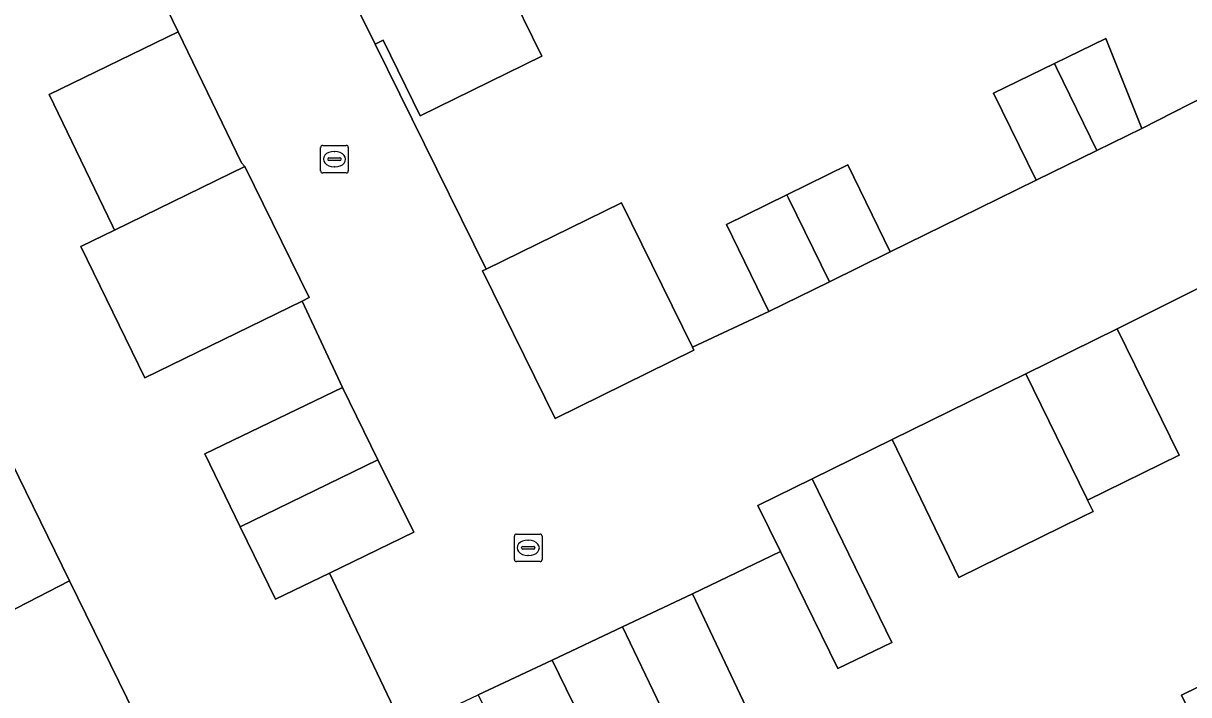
# Model space of a CAD drawing. Extents: x 160455 to 162082, y 388339 to 389736.
# Drawn here: x 161407.38 to 161449.58, y 388602.07 to 388626.38 of the extents above; entities that cross this region are included whole.
import ezdxf

# ---------------------------------------------------------------- set-up
doc = ezdxf.new("R2010")
doc.units = 0
for name, color, linetype in [('IMGEO_Erf', 7, 'Continuous'), ('IMGEO_Kolk', 7, 'Continuous'), ('IMGEO_Muur', 7, 'Continuous'), ('IMGEO_Pand', 7, 'Continuous'), ('IMGEO_Rijbaan_lokaal_open', 7, 'Continuous')]:
    doc.layers.add(name, color=color, linetype=linetype)

msp = doc.modelspace()

# ---------------------------------------------------------------- linework, layer by layer
at = {"layer": 'IMGEO_Erf'}
for points in [[(161418.937, 388613.192), (161417.476, 388616.327), (161411.789, 388613.547), (161409.467, 388618.298), (161410.686, 388618.894), (161410.609, 388619.053), (161408.316, 388623.807), (161412.992, 388626.076), (161411.55, 388629.046), (161408.63, 388627.603), (161407.669, 388629.549), (161410.699, 388631.046), (161409.391, 388633.695), (161389.287, 388623.872)], [(161424.824, 388627.93), (161426.163, 388625.194), (161421.75, 388623.035), (161420.412, 388625.771), (161420.119, 388625.628), (161424.138, 388617.48), (161429.04, 388619.888), (161431.608, 388614.662), (161434.382, 388615.953), (161432.841, 388619.104), (161435.033, 388620.179), (161437.233, 388621.257), (161438.775, 388618.108), (161441.303, 388619.348), (161444.057, 388620.699), (161442.517, 388623.856), (161444.719, 388624.93), (161446.574, 388625.84), (161447.879, 388622.573), (161453.655, 388625.522)], [(161451.189, 388617.423), (161446.985, 388615.317), (161449.231, 388610.747), (161445.917, 388609.118), (161446.119, 388608.705), (161445.717, 388608.508), (161441.261, 388606.318), (161438.846, 388611.317), (161435.95, 388609.893), (161438.83, 388603.967), (161436.881, 388603.019), (161435.405, 388606.023), (161434.799, 388607.256), (161431.618, 388605.725), (161434.086, 388600.493)], [(161421.173, 388600.798), (161418.465, 388606.477), (161416.517, 388605.537), (161415.237, 388608.156), (161413.951, 388610.79), (161418.937, 388613.192)], [(161406.695, 388611.041), (161409.061, 388606.198), (161411.432, 388601.347), (161413.804, 388596.495), (161416.174, 388591.644), (161418.546, 388586.792), (161420.916, 388581.941), (161423.611, 388583.258), (161426.055, 388578.258), (161423.36, 388576.941), (161415.285, 388572.989), (161412.83, 388578.013), (161410.463, 388582.856), (161408.092, 388587.707), (161405.721, 388592.558)], [(161454.139, 388592.182), (161449.288, 388589.81), (161444.428, 388587.434), (161439.577, 388585.062), (161434.549, 388582.604), (161433.249, 388585.263), (161430.698, 388584.016), (161428.021, 388582.707), (161425.398, 388588.146), (161428.049, 388589.441), (161430.598, 388590.686), (161429.213, 388593.519), (161434.255, 388595.986), (161439.112, 388598.362), (161439.248, 388598.082), (161439.386, 388597.799), (161444.224, 388600.162), (161445.336, 388597.886), (161450.192, 388600.258), (161449.314, 388602.055), (161454.176, 388604.431)], [(161431.579, 388599.311), (161429.075, 388604.525), (161426.532, 388603.326), (161429.072, 388598.129)]]:
    msp.add_lwpolyline(points, dxfattribs=at)
at = {"layer": 'IMGEO_Kolk'}
for p, q in [((161418.15, 388621.039), (161418.15, 388621.891)), ((161418.225, 388621.965), (161419.077, 388621.965)), ((161418.638, 388621.745), (161418.663, 388621.745)), ((161419.151, 388621.891), (161419.151, 388621.039)), ((161418.409, 388621.459), (161418.409, 388621.471)), ((161418.847, 388621.422), (161418.449, 388621.422)), ((161418.452, 388621.508), (161418.85, 388621.508)), ((161418.661, 388621.185), (161418.636, 388621.185)), ((161418.893, 388621.471), (161418.893, 388621.459)), ((161419.077, 388620.965), (161418.225, 388620.965)), ((161425.166, 388606.965), (161425.166, 388607.817)), ((161425.241, 388607.891), (161426.093, 388607.891)), ((161425.654, 388607.671), (161425.679, 388607.671)), ((161426.167, 388607.817), (161426.167, 388606.965)), ((161425.425, 388607.385), (161425.425, 388607.397)), ((161425.863, 388607.348), (161425.465, 388607.348)), ((161425.468, 388607.434), (161425.866, 388607.434)), ((161425.909, 388607.397), (161425.909, 388607.385)), ((161426.093, 388606.891), (161425.241, 388606.891)), ((161425.677, 388607.111), (161425.652, 388607.111))]:
    msp.add_line(p, q, dxfattribs=at)
for points in [[(161418.15, 388621.039), (161418.15, 388621.891)], [(161418.225, 388621.965), (161419.077, 388621.965)], [(161419.151, 388621.891), (161419.151, 388621.039)], [(161419.077, 388620.965), (161418.225, 388620.965)], [(161425.166, 388606.965), (161425.166, 388607.817)], [(161425.241, 388607.891), (161426.093, 388607.891)], [(161426.167, 388607.817), (161426.167, 388606.965)], [(161426.093, 388606.891), (161425.241, 388606.891)]]:
    msp.add_lwpolyline(points, dxfattribs=at)
for centre, radius, start, end in [((161418.227, 388621.889), 0.0765, 91.552, 178.448), ((161418.227, 388621.889), 0.0765, 91.552, 178.448), ((161419.075, 388621.889), 0.0765, 1.552, 88.448), ((161419.075, 388621.889), 0.0765, 1.552, 88.448), ((161418.449, 388621.468), 0.0403, 85.8775, 175.7526), ((161418.446, 388621.458), 0.0366, 178.938, 274.7102), ((161418.85, 388621.465), 0.043, 264.8664, 352.4533), ((161418.854, 388621.47), 0.0386, 1.7309, 96.639), ((161418.227, 388621.041), 0.0765, 181.552, 268.448), ((161418.227, 388621.041), 0.0765, 181.552, 268.448), ((161419.075, 388621.041), 0.0765, 271.552, 358.448), ((161419.075, 388621.041), 0.0765, 271.552, 358.448), ((161425.243, 388607.815), 0.0765, 91.552, 178.448), ((161425.243, 388607.815), 0.0765, 91.552, 178.448), ((161426.091, 388607.815), 0.0765, 1.552, 88.448), ((161426.091, 388607.815), 0.0765, 1.552, 88.448), ((161425.465, 388607.394), 0.0403, 85.8775, 175.7526), ((161425.462, 388607.384), 0.0366, 178.938, 274.7102), ((161425.866, 388607.391), 0.043, 264.8664, 352.4533), ((161425.87, 388607.396), 0.0386, 1.7309, 96.639), ((161425.243, 388606.967), 0.0765, 181.552, 268.448), ((161425.243, 388606.967), 0.0765, 181.552, 268.448), ((161426.091, 388606.967), 0.0765, 271.552, 358.448), ((161426.091, 388606.967), 0.0765, 271.552, 358.448)]:
    msp.add_arc(centre, radius, start, end, dxfattribs=at)
for centre, major_axis, ratio, start_param, end_param in [((161418.637, 388621.465), (-0.387, 0.002), 0.722429, 4.712389, 7.853982), ((161418.662, 388621.465), (-0.39, 0.002), 0.717154, 1.570796, 4.712389), ((161425.653, 388607.391), (-0.387, 0.002), 0.722429, 4.712389, 7.853982), ((161425.678, 388607.391), (-0.39, 0.002), 0.717154, 1.570796, 4.712389)]:
    msp.add_ellipse(centre, major_axis=major_axis, ratio=ratio, start_param=start_param, end_param=end_param, dxfattribs=at)
at = {"layer": 'IMGEO_Muur'}
msp.add_lwpolyline([(161420.119, 388625.628), (161424.092, 388617.573)], dxfattribs=at)
at = {"layer": 'IMGEO_Pand'}
for points in [[(161421.28, 388636.226), (161416.14, 388633.713), (161418.336, 388629.221), (161420.119, 388625.628), (161420.412, 388625.771), (161421.75, 388623.035), (161426.163, 388625.194), (161424.824, 388627.93), (161425.123, 388628.076)], [(161412.992, 388626.076), (161408.316, 388623.807), (161410.609, 388619.053), (161410.686, 388618.894), (161415.409, 388621.202), (161415.281, 388621.331)], [(161446.257, 388621.778), (161447.879, 388622.573), (161446.574, 388625.84), (161444.719, 388624.93), (161444.794, 388624.776)], [(161444.794, 388624.776), (161444.719, 388624.93), (161442.517, 388623.856), (161444.057, 388620.699), (161446.257, 388621.778)], [(161415.409, 388621.202), (161410.686, 388618.894), (161409.467, 388618.298), (161411.789, 388613.547), (161417.476, 388616.327), (161417.731, 388616.451)], [(161435.033, 388620.179), (161435.094, 388620.056), (161436.576, 388617.029), (161438.775, 388618.108), (161437.233, 388621.257)], [(161435.033, 388620.179), (161432.841, 388619.104), (161434.382, 388615.953), (161436.576, 388617.029), (161435.094, 388620.056)], [(161424.138, 388617.48), (161424.012, 388617.418), (161426.637, 388612.076), (161431.665, 388614.546), (161431.608, 388614.662), (161429.04, 388619.888)], [(161445.917, 388609.118), (161449.231, 388610.747), (161446.985, 388615.317), (161443.683, 388613.694), (161445.887, 388609.18)], [(161443.683, 388613.694), (161438.846, 388611.317), (161441.261, 388606.318), (161445.717, 388608.508), (161446.119, 388608.705), (161445.917, 388609.118), (161445.887, 388609.18)], [(161415.237, 388608.156), (161420.226, 388610.582), (161418.937, 388613.192), (161413.951, 388610.79)], [(161401.066, 388602.082), (161409.061, 388606.198), (161406.695, 388611.041), (161398.607, 388607.114)], [(161420.226, 388610.582), (161415.237, 388608.156), (161416.517, 388605.537), (161418.465, 388606.477), (161421.525, 388607.954)], [(161435.95, 388609.893), (161433.979, 388608.924), (161434.799, 388607.256), (161435.405, 388606.023), (161436.881, 388603.019), (161438.83, 388603.967)], [(161403.35, 388597.41), (161411.432, 388601.347), (161409.061, 388606.198), (161401.066, 388602.082)], [(161429.075, 388604.525), (161431.579, 388599.311), (161434.086, 388600.493), (161431.618, 388605.725)], [(161454.176, 388604.431), (161449.314, 388602.055), (161450.192, 388600.258), (161454.139, 388592.182), (161458.982, 388594.55)], [(161429.072, 388598.129), (161426.532, 388603.326), (161423.855, 388602.063), (161426.395, 388596.866)]]:
    msp.add_lwpolyline(points, close=True, dxfattribs=at)
at = {"layer": 'IMGEO_Rijbaan_lokaal_open'}
for points in [[(161453.655, 388625.522), (161447.879, 388622.573), (161446.257, 388621.778), (161444.057, 388620.699), (161441.303, 388619.348), (161438.775, 388618.108), (161436.576, 388617.029), (161434.382, 388615.953), (161431.608, 388614.662), (161431.665, 388614.546), (161426.637, 388612.076), (161424.012, 388617.418), (161424.138, 388617.48), (161420.119, 388625.628), (161418.336, 388629.221)], [(161411.55, 388629.046), (161412.992, 388626.076), (161415.281, 388621.331), (161415.409, 388621.202), (161417.731, 388616.451), (161417.476, 388616.327), (161418.937, 388613.192), (161420.226, 388610.582), (161421.525, 388607.954), (161418.465, 388606.477), (161421.173, 388600.798), (161423.855, 388602.063), (161426.532, 388603.326), (161429.075, 388604.525), (161431.618, 388605.725), (161434.799, 388607.256), (161433.979, 388608.924), (161435.95, 388609.893), (161438.846, 388611.317), (161443.683, 388613.694), (161446.985, 388615.317), (161451.189, 388617.423)]]:
    msp.add_lwpolyline(points, dxfattribs=at)

doc.saveas('drawing.dxf')
